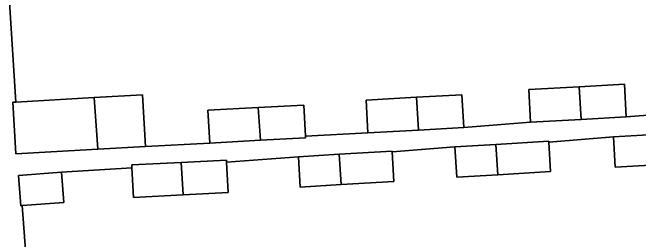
# Model space of a CAD drawing. Extents: x 159680 to 160786, y 387323 to 388340.
# Drawn here: x 160532.52 to 160580.99, y 387725.08 to 387742.69 of the extents above; entities that cross this region are included whole.
import ezdxf

# ---------------------------------------------------------------- set-up
doc = ezdxf.new("R2010")
doc.units = 0
for name, color, linetype in [('IMGEO_Erf', 7, 'Continuous'), ('IMGEO_Pand', 7, 'Continuous'), ('IMGEO_Voetpad_open', 7, 'Continuous')]:
    doc.layers.add(name, color=color, linetype=linetype)

msp = doc.modelspace()

# ---------------------------------------------------------------- linework, layer by layer
at = {"layer": 'IMGEO_Erf'}
for points in [[(160532.273, 387743.49), (160532.781, 387735.741), (160538.852, 387736.092), (160542.581, 387736.307), (160542.812, 387732.302), (160547.788, 387732.565), (160547.65, 387735.103), (160551.542, 387735.314), (160555.062, 387735.504), (160555.193, 387733.099), (160560.039, 387733.363), (160559.901, 387735.901), (160563.794, 387736.112), (160567.313, 387736.302), (160567.451, 387733.765), (160572.632, 387734.184), (160572.494, 387736.722), (160576.39, 387736.933), (160579.906, 387737.123), (160580.044, 387734.586), (160585.045, 387734.992)], [(160582.355, 387730.88), (160579.188, 387730.685), (160579.043, 387733.036), (160574.038, 387732.628), (160574.177, 387730.359), (160570.088, 387730.107), (160566.921, 387729.912), (160566.776, 387732.263), (160561.91, 387731.88), (160562.05, 387729.594), (160557.961, 387729.342), (160554.794, 387729.147), (160554.649, 387731.498), (160549.085, 387731.089), (160549.208, 387728.728), (160545.73, 387728.548), (160541.885, 387728.349), (160541.766, 387730.637), (160536.316, 387730.301), (160536.49, 387727.947), (160533.274, 387727.709), (160533.963, 387718.39)]]:
    msp.add_lwpolyline(points, dxfattribs=at)
at = {"layer": 'IMGEO_Pand'}
for points in [[(160580.044, 387734.586), (160579.906, 387737.123), (160576.39, 387736.933), (160576.555, 387734.396)], [(160572.494, 387736.722), (160572.632, 387734.184), (160576.555, 387734.396), (160576.39, 387736.933)], [(160538.852, 387736.092), (160532.781, 387735.741), (160532.534, 387735.727), (160532.765, 387731.721), (160539.113, 387732.088)], [(160542.812, 387732.302), (160542.581, 387736.307), (160538.852, 387736.092), (160539.113, 387732.088)], [(160559.901, 387735.901), (160560.039, 387733.363), (160563.959, 387733.575), (160563.794, 387736.112)], [(160567.451, 387733.765), (160567.313, 387736.302), (160563.794, 387736.112), (160563.959, 387733.575)], [(160547.65, 387735.103), (160547.788, 387732.565), (160551.707, 387732.777), (160551.542, 387735.314)], [(160555.062, 387735.504), (160551.542, 387735.314), (160551.707, 387732.777), (160555.2, 387732.967), (160555.193, 387733.099)], [(160582.355, 387730.88), (160582.207, 387733.231), (160579.043, 387733.036), (160579.188, 387730.685)], [(160574.038, 387732.628), (160574.033, 387732.71), (160569.94, 387732.458), (160570.088, 387730.107), (160574.177, 387730.359)], [(160566.921, 387729.912), (160570.088, 387730.107), (160569.94, 387732.458), (160566.776, 387732.263)], [(160554.649, 387731.498), (160554.794, 387729.147), (160557.961, 387729.342), (160557.813, 387731.693)], [(160561.91, 387731.88), (160561.906, 387731.945), (160557.813, 387731.693), (160557.961, 387729.342), (160562.05, 387729.594)], [(160549.085, 387731.089), (160549.077, 387731.244), (160545.572, 387731.062), (160545.73, 387728.548), (160549.208, 387728.728)], [(160545.572, 387731.062), (160541.754, 387730.864), (160541.766, 387730.637), (160541.885, 387728.349), (160545.73, 387728.548)], [(160536.316, 387730.301), (160532.989, 387730.055), (160533.163, 387727.701), (160533.274, 387727.709), (160536.49, 387727.947)]]:
    msp.add_lwpolyline(points, close=True, dxfattribs=at)
at = {"layer": 'IMGEO_Voetpad_open'}
for points in [[(160585.045, 387734.992), (160580.044, 387734.586), (160576.555, 387734.396), (160572.632, 387734.184), (160567.451, 387733.765), (160563.959, 387733.575), (160560.039, 387733.363), (160555.193, 387733.099), (160555.2, 387732.967), (160551.707, 387732.777), (160547.788, 387732.565), (160542.812, 387732.302), (160539.113, 387732.088), (160532.765, 387731.721), (160532.534, 387735.727), (160532.781, 387735.741), (160532.273, 387743.49)], [(160533.963, 387718.39), (160533.274, 387727.709), (160533.163, 387727.701), (160532.989, 387730.055), (160536.316, 387730.301), (160541.766, 387730.637), (160541.754, 387730.864), (160545.572, 387731.062), (160549.077, 387731.244), (160549.085, 387731.089), (160554.649, 387731.498), (160557.813, 387731.693), (160561.906, 387731.945), (160561.91, 387731.88), (160566.776, 387732.263), (160569.94, 387732.458), (160574.033, 387732.71), (160574.038, 387732.628), (160579.043, 387733.036), (160582.207, 387733.231)]]:
    msp.add_lwpolyline(points, dxfattribs=at)

doc.saveas('drawing.dxf')
